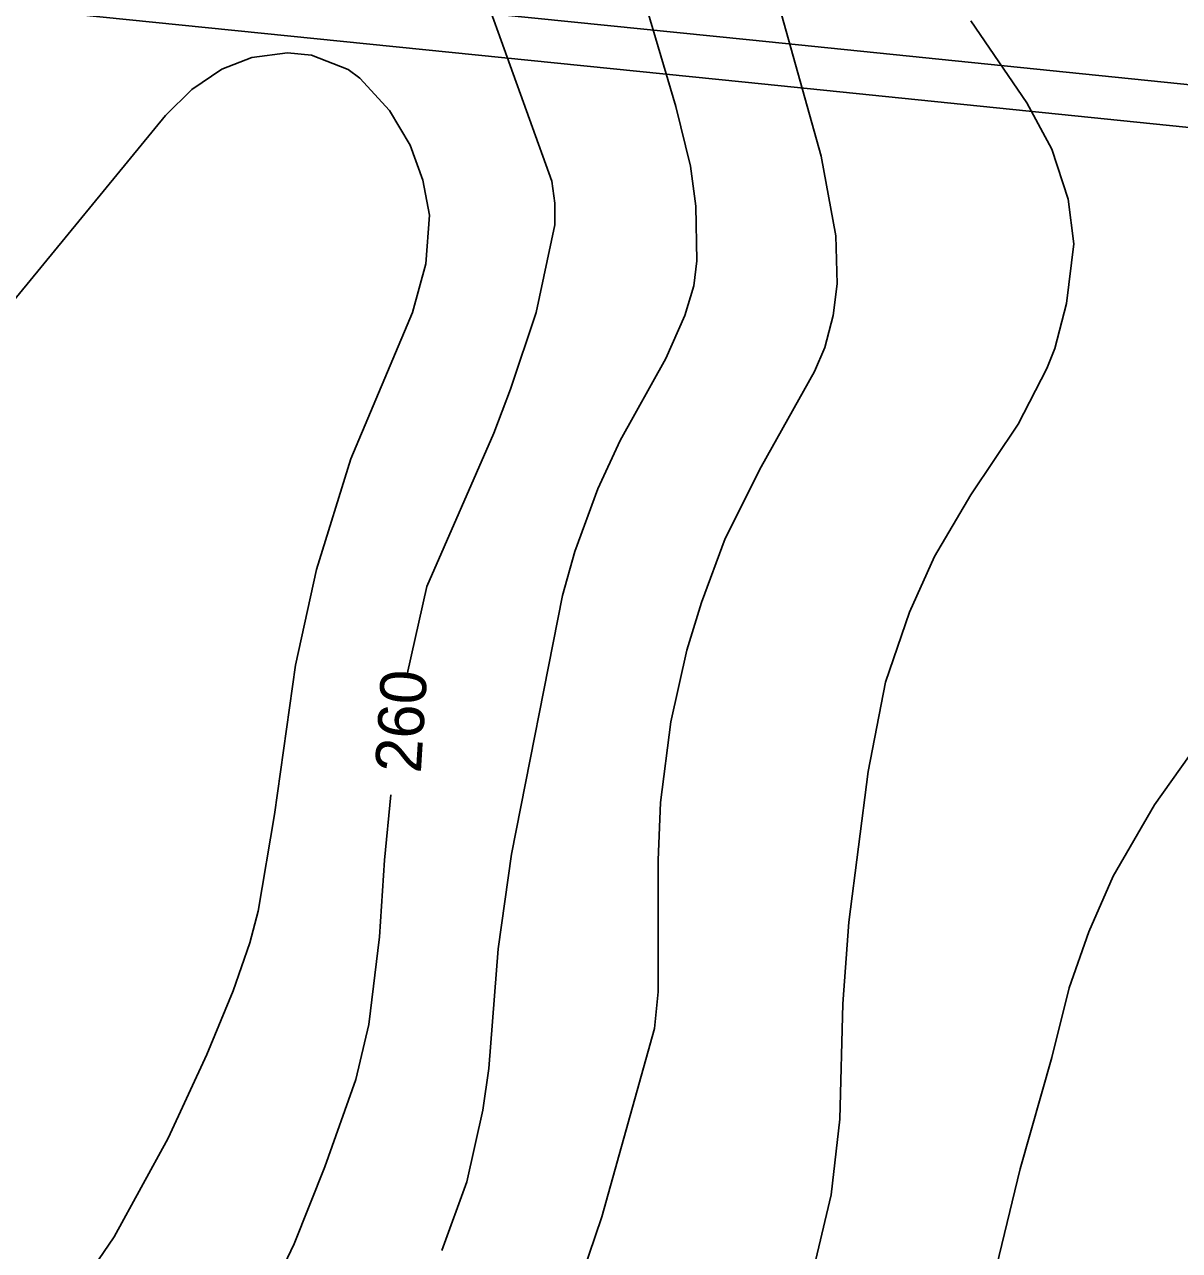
# Model space of a CAD drawing. Extents: x -662620 to -656370, y -1067090 to -1062990.
# Drawn here: x -659795.3 to -659463.8, y -1064699.8 to -1064347.8 of the extents above; entities that cross this region are included whole.
import ezdxf

# ---------------------------------------------------------------- set-up
doc = ezdxf.new("R2010")
doc.units = 0
for name, color, linetype in [('ELEK__VEDENÍ_VVN_-_NADZEMNÍ', 7, 'Continuous'), ('VRSTEVNICE_ZDŮRAZNĚNÁ', 7, 'Continuous'), ('VRSTEVNICE_ZDŮRAZNĚNÁ_-_POPIS', 7, 'Continuous'), ('VRSTEVNICE_ZÁKLADNÍ', 7, 'Continuous')]:
    doc.layers.add(name, color=color, linetype=linetype)

msp = doc.modelspace()

# ---------------------------------------------------------------- linework, layer by layer
at = {"layer": 'ELEK__VEDENÍ_VVN_-_NADZEMNÍ'}
for points in [[(-659212.59, -1064402.76), (-659241.86, -1064399.78), (-659588.53, -1064364.37), (-659927.91, -1064329.98), (-660254.66, -1064303.24), (-660516.66, -1064073.17), (-660833.72, -1063804.76), (-661111.8, -1063569.65)], [(-659926.77, -1064317.9), (-659587.23, -1064352.28), (-659240.54, -1064387.68), (-659218.08, -1064389.98)]]:
    msp.add_lwpolyline(points, dxfattribs=at)
at = {"layer": 'VRSTEVNICE_ZDŮRAZNĚNÁ'}
for points in [[(-659760.25, -1064288.75), (-659750.44, -1064279.04), (-659742.58, -1064273.03), (-659734.43, -1064268.6), (-659727.57, -1064268.32), (-659721.57, -1064271.32), (-659713.71, -1064281.61), (-659704.56, -1064280.46), (-659688.98, -1064273.6), (-659681.12, -1064274.89), (-659674.97, -1064279.75), (-659671.83, -1064283.75), (-659669.39, -1064292.19), (-659667.25, -1064307.91), (-659666.82, -1064323.63), (-659663.25, -1064339.35), (-659643.95, -1064392.81), (-659643.1, -1064399.1), (-659643.1, -1064405.39), (-659648.53, -1064430.54), (-659655.82, -1064452.56), (-659660.68, -1064465.13), (-659679.83, -1064509.16), (-659685.55, -1064534.31)], [(-659690.17, -1064569.01), (-659691.98, -1064587.77), (-659693.41, -1064609.78), (-659696.55, -1064634.94), (-659700.27, -1064650.66), (-659709.13, -1064675.82), (-659717.99, -1064697.83), (-659725.57, -1064713.98), (-659739.58, -1064737.71), (-659746.15, -1064745.85), (-659753.73, -1064753.72), (-659769.45, -1064768.29), (-659792.32, -1064785.45), (-659801.89, -1064794.02), (-659837.63, -1064835.19), (-659843.35, -1064842.91), (-659853.49, -1064859.2), (-659868.22, -1064887.07), (-659874.79, -1064901.65), (-659883.79, -1064926.38), (-659913.81, -1065021.71), (-659921.1, -1065040.58), (-659932.25, -1065064.17)]]:
    msp.add_lwpolyline(points, dxfattribs=at)
at = {"layer": 'VRSTEVNICE_ZÁKLADNÍ'}
for points in [[(-659591.5, -1064297.05), (-659566.63, -1064385.66), (-659562.48, -1064408.53), (-659562.05, -1064422.25), (-659563.2, -1064431.4), (-659565.63, -1064440.55), (-659568.63, -1064447.41), (-659583.92, -1064474.85), (-659594.21, -1064495.44), (-659601.07, -1064513.73), (-659605.22, -1064527.45), (-659609.79, -1064548.04), (-659612.79, -1064571.19), (-659613.51, -1064587.77), (-659613.51, -1064625.5), (-659614.51, -1064636.08), (-659629.66, -1064690.11), (-659637.09, -1064712.12)], [(-659591.5, -1064297.05), (-659566.63, -1064385.66), (-659562.48, -1064408.53), (-659562.05, -1064422.25), (-659563.2, -1064431.4), (-659565.63, -1064440.55), (-659568.63, -1064447.41), (-659583.92, -1064474.85), (-659594.21, -1064495.44), (-659601.07, -1064513.73), (-659605.22, -1064527.45), (-659609.79, -1064548.04), (-659612.79, -1064571.19), (-659613.51, -1064587.77), (-659613.51, -1064625.5), (-659614.51, -1064636.08), (-659629.66, -1064690.11), (-659637.09, -1064712.12)], [(-659618.51, -1064337.07), (-659608.36, -1064371.37), (-659604.22, -1064388.52), (-659602.65, -1064399.96), (-659602.36, -1064415.68), (-659603.22, -1064422.83), (-659605.79, -1064431.4), (-659611.22, -1064443.69), (-659624.37, -1064467.28), (-659630.8, -1064481.14), (-659637.38, -1064499.15), (-659640.95, -1064511.73), (-659655.53, -1064586.06), (-659659.39, -1064613.21), (-659662.11, -1064647.52), (-659663.82, -1064659.52), (-659668.4, -1064680.1), (-659675.54, -1064699.83)], [(-659618.51, -1064337.07), (-659608.36, -1064371.37), (-659604.22, -1064388.52), (-659602.65, -1064399.96), (-659602.36, -1064415.68), (-659603.22, -1064422.83), (-659605.79, -1064431.4), (-659611.22, -1064443.69), (-659624.37, -1064467.28), (-659630.8, -1064481.14), (-659637.38, -1064499.15), (-659640.95, -1064511.73), (-659655.53, -1064586.06), (-659659.39, -1064613.21), (-659662.11, -1064647.52), (-659663.82, -1064659.52), (-659668.4, -1064680.1), (-659675.54, -1064699.83)], [(-659523.75, -1064346.79), (-659507.6, -1064370.37), (-659500.45, -1064383.66), (-659495.73, -1064397.96), (-659494.16, -1064410.82), (-659496.3, -1064427.97), (-659499.59, -1064440.84), (-659501.88, -1064446.55), (-659510.17, -1064462.56), (-659523.75, -1064482.86), (-659534.18, -1064500.58), (-659541.33, -1064516.59), (-659548.19, -1064536.6), (-659553.19, -1064562.33), (-659558.77, -1064605.49), (-659560.48, -1064628.94), (-659561.34, -1064662.1), (-659563.77, -1064683.82), (-659577.06, -1064739.85)], [(-659523.75, -1064346.79), (-659507.6, -1064370.37), (-659500.45, -1064383.66), (-659495.73, -1064397.96), (-659494.16, -1064410.82), (-659496.3, -1064427.97), (-659499.59, -1064440.84), (-659501.88, -1064446.55), (-659510.17, -1064462.56), (-659523.75, -1064482.86), (-659534.18, -1064500.58), (-659541.33, -1064516.59), (-659548.19, -1064536.6), (-659553.19, -1064562.33), (-659558.77, -1064605.49), (-659560.48, -1064628.94), (-659561.34, -1064662.1), (-659563.77, -1064683.82), (-659577.06, -1064739.85)], [(-659778.45, -1064708.83), (-659769.59, -1064695.83), (-659754.16, -1064667.53), (-659743.01, -1064643.51), (-659735.43, -1064625.22), (-659730.71, -1064611.5), (-659728.28, -1064602.35), (-659723.57, -1064574.62), (-659717.56, -1064531.74), (-659711.56, -1064504.3), (-659701.7, -1064472.57), (-659683.98, -1064430.54), (-659680.12, -1064416.54), (-659679.11, -1064402.53), (-659680.97, -1064392.52), (-659684.69, -1064382.52), (-659690.55, -1064372.51), (-659699.13, -1064363.22), (-659702.41, -1064360.79), (-659712.99, -1064356.65), (-659719.85, -1064355.93), (-659730.14, -1064357.36), (-659738.72, -1064360.65), (-659747.29, -1064366.51), (-659754.87, -1064373.94), (-659800.75, -1064429.83)], [(-659778.45, -1064708.83), (-659769.59, -1064695.83), (-659754.16, -1064667.53), (-659743.01, -1064643.51), (-659735.43, -1064625.22), (-659730.71, -1064611.5), (-659728.28, -1064602.35), (-659723.57, -1064574.62), (-659717.56, -1064531.74), (-659711.56, -1064504.3), (-659701.7, -1064472.57), (-659683.98, -1064430.54), (-659680.12, -1064416.54), (-659679.11, -1064402.53), (-659680.97, -1064392.52), (-659684.69, -1064382.52), (-659690.55, -1064372.51), (-659699.13, -1064363.22), (-659702.41, -1064360.79), (-659712.99, -1064356.65), (-659719.85, -1064355.93), (-659730.14, -1064357.36), (-659738.72, -1064360.65), (-659747.29, -1064366.51), (-659754.87, -1064373.94), (-659800.75, -1064429.83)], [(-659458.57, -1064554.32), (-659471.01, -1064571.9), (-659482.87, -1064592.34), (-659489.87, -1064608.35), (-659495.45, -1064624.36), (-659500.45, -1064644.37), (-659509.6, -1064676.39), (-659520.89, -1064722.98)], [(-659458.57, -1064554.32), (-659471.01, -1064571.9), (-659482.87, -1064592.34), (-659489.87, -1064608.35), (-659495.45, -1064624.36), (-659500.45, -1064644.37), (-659509.6, -1064676.39), (-659520.89, -1064722.98)]]:
    msp.add_lwpolyline(points, dxfattribs=at)

# ---------------------------------------------------------------- texts
at = {"layer": 'VRSTEVNICE_ZDŮRAZNĚNÁ_-_POPIS'}
msp.add_text('260', height=13.2, rotation=86.4, dxfattribs=at).set_placement((-659681.6, -1064562.94))

doc.saveas('drawing.dxf')
